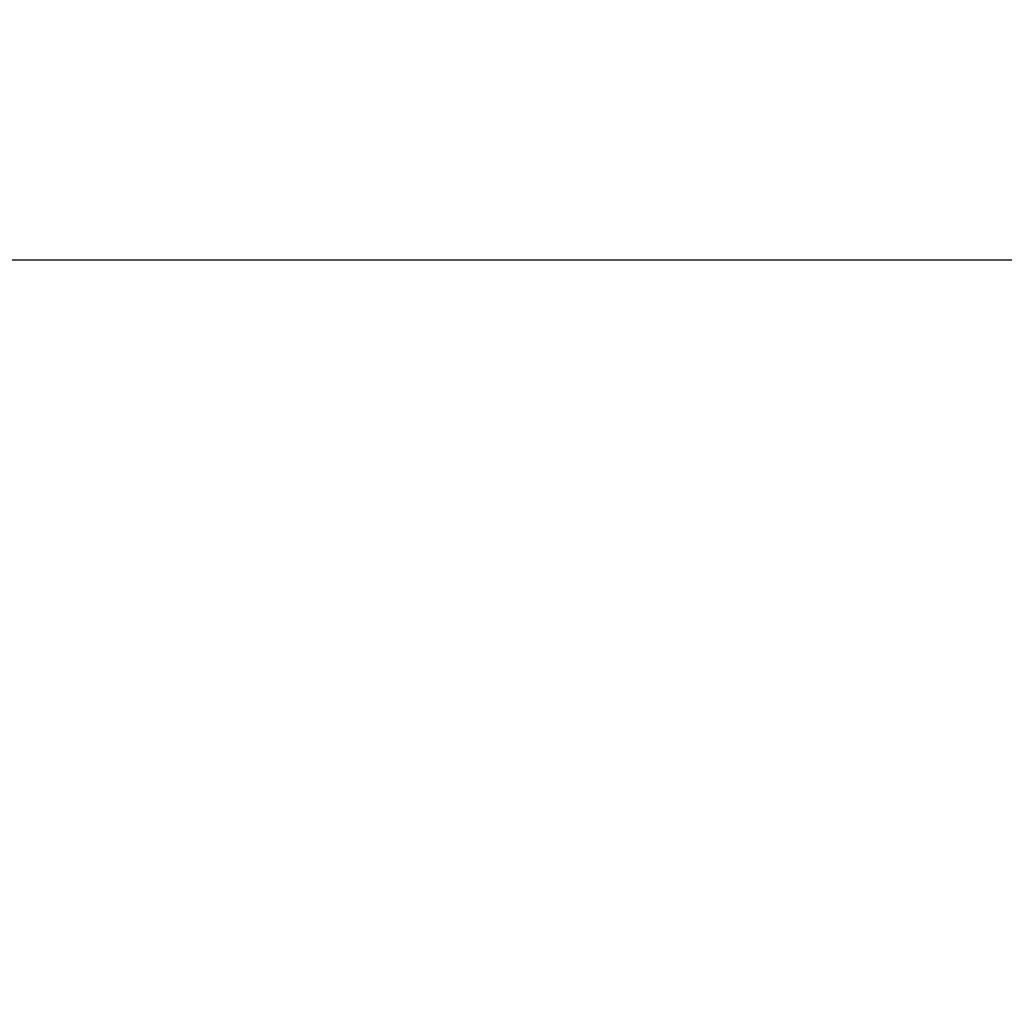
# Model space of a CAD drawing. Header units: inches. Extents: x 170 to 288, y 234 to 248.
# Tile 371 of 480: x 251.803 to 252.376, y 238.028 to 238.597. Entities that reach past the tile are written whole.
import ezdxf

# ---------------------------------------------------------------- set-up
doc = ezdxf.new("R2010")
doc.units = ezdxf.units.IN
doc.header["$LTSCALE"] = 0.25
doc.header["$MEASUREMENT"] = 0
doc.layers.add('ANNOTATIONS', color=1, linetype='Continuous')
doc.layers.add('STANDARD Z GUIDE MOTOR RH', color=7, linetype='Continuous')
doc.styles.add('ARIAL', font='arial.ttf', dxfattribs={"height": 0.09375})
doc.dimstyles.new('STANDARD$0', dxfattribs={"dimtxt": 0.09375, "dimasz": 0.09375, "dimexe": 0.03125, "dimexo": 0.046875, "dimgap": 0.09, "dimtad": 0, "dimtih": 1, "dimtoh": 1, "dimdec": 4, "dimzin": 0, "dimdsep": 46, "dimtxsty": 'ARIAL', "dimcen": 0.09, "dimadec": 0, "dimazin": 0, "dimtfac": 1, "dimtdec": 4, "dimtofl": 0, "dimtmove": 0, "dimatfit": 1, "dimfxl": 1, "dimtolj": 1, "dimtzin": 0, "dimarcsym": 0})

# ---------------------------------------------------------------- blocks, each defined once
blk = doc.blocks.new('*D42')
at = {"layer": 'ANNOTATIONS', "color": 0, "lineweight": -2, "transparency": 16777216}
for p, q in [((251.60208, 238.07493), (251.60208, 238.4883)), ((255.6023, 238.07697), (255.6023, 238.4883)), ((251.69583, 238.45705), (252.98575, 238.45705)), ((255.50855, 238.45705), (254.21842, 238.45705))]:
    blk.add_line(p, q, dxfattribs=at)
at = {"layer": 'ANNOTATIONS', "color": 0, "transparency": 16777216}
for points in [[(251.69583, 238.47267), (251.69583, 238.44142), (251.60208, 238.45705)], [(255.50855, 238.47267), (255.50855, 238.44142), (255.6023, 238.45705)]]:
    blk.add_solid(points, dxfattribs=at)
at = {"layer": 'defpoints', "color": 0, "transparency": 16777216}
for p in [(255.6023, 238.45705), (251.60208, 238.02805), (255.6023, 238.03009)]:
    blk.add_point(p, dxfattribs=at)
at = {"layer": 'ANNOTATIONS', "color": 0, "transparency": 16777216, "insert": (253.60208, 238.45705), "char_height": 0.09375, "attachment_point": 5, "style": 'ARIAL'}
blk.add_mtext('\\A1;OPENING WIDTH', dxfattribs=at)

msp = doc.modelspace()

# ---------------------------------------------------------------- hatches: boundary and pattern name
at = {"layer": 'STANDARD Z GUIDE MOTOR RH'}
h = msp.add_hatch(dxfattribs=at)
h.set_pattern_fill('ANSI31', color=256)
edge = h.paths.add_edge_path()
edge.add_ellipse((251.30783, 237.92112), major_axis=(0.41679, -0.00287), ratio=0.919729, start_angle=45.45355, end_angle=161.00699)
edge.add_line((250.91458, 238.04859), (250.91458, 238.03768))
edge.add_line((250.91458, 238.03768), (251.60208, 238.03768))
edge.add_line((251.60208, 238.03768), (251.60208, 238.1923))
edge = h.paths.add_edge_path()
edge.add_line((251.60208, 238.55331), (250.91458, 238.55331))
edge.add_line((250.91458, 238.55331), (250.91458, 238.32179))
edge.add_line((250.91458, 238.32179), (250.99255, 238.32179))
edge.add_line((250.99255, 238.32179), (250.85048, 238.27489))
edge.add_line((250.85048, 238.27489), (250.91458, 238.27489))
edge.add_line((250.91458, 238.27489), (250.91458, 238.04859))
edge.add_ellipse((251.30783, 237.92112), major_axis=(0.41679, -0.00287), ratio=0.919729, start_angle=45.45355, end_angle=161.00699, ccw=False)
edge.add_line((251.60208, 238.1923), (251.60208, 238.55331))
h.paths.add_polyline_path([(256.28958, 238.55331), (255.60208, 238.55331), (255.60208, 238.03768), (256.28958, 238.03768), (256.28958, 238.27489), (256.35369, 238.27489), (256.21162, 238.32179), (256.28958, 238.32179)])

# ---------------------------------------------------------------- dimensions: what is measured, and where the dimension line sits
at = {"layer": 'ANNOTATIONS'}
dim = msp.add_linear_dim(base=(255.6023, 238.45705), p1=(251.60208, 238.02805), p2=(255.6023, 238.03009), text='OPENING WIDTH', dimstyle='STANDARD$0', dxfattribs=at)
dim.commit()
dim.dimension.update_dxf_attribs({"geometry": '*D42', "text_midpoint": (253.60208, 238.45705), "dimtype": 160})

doc.saveas('drawing.dxf')
